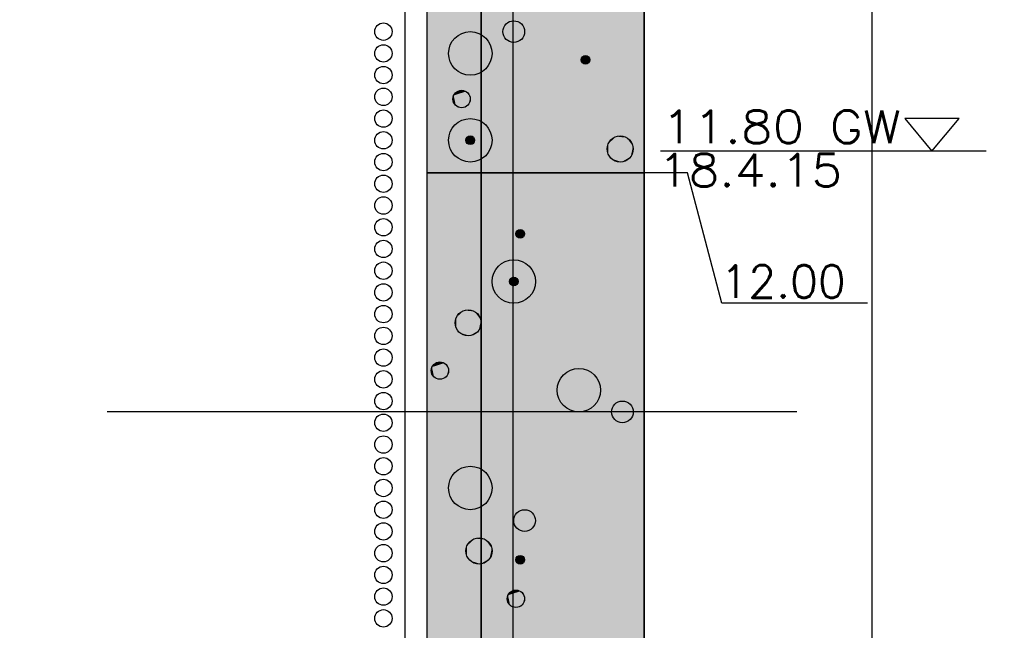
# Model space of a CAD drawing. Header units: metres. Extents: x 3458045 to 3462392, y 5482308 to 5484762.
# Tile 395 of 458: x 3461275.34 to 3461284.4, y 5483992.78 to 5483998.4. Entities that reach past the tile are written whole.
import ezdxf
from ezdxf.enums import TextEntityAlignment as Align

# ---------------------------------------------------------------- set-up
doc = ezdxf.new("R2010")
doc.units = ezdxf.units.M
doc.linetypes.add('VERDECKT', pattern=[9.525, 6.35, -3.175])
for name, color, linetype in [('BAUER_BK 2014', 1, 'CONTINUOUS'), ('WBExSyGr', 7, 'CONTINUOUS'), ('WBExSyTx', 7, 'CONTINUOUS'), ('WBObjGr', 7, 'CONTINUOUS'), ('WBObjSy', 7, 'CONTINUOUS'), ('WBObjTx', 7, 'CONTINUOUS')]:
    doc.layers.add(name, color=color, linetype=linetype)
doc.layers.add('SP_Höhenplan-Beschriftung-Linien', color=2, linetype='CONTINUOUS', lineweight=25)
doc.layers.add('SP_Höhenplan-Beschriftung-Linien-Bestandsgelände', color=7, linetype='CONTINUOUS', lineweight=25)
doc.styles.add('ROMANS', font='ROMANS')

# ---------------------------------------------------------------- blocks, each defined once
blk = doc.blocks.new('A$C7F5D10D0')
at = {"layer": 'WBExSyGr', "color": 5, "linetype": 'Continuous'}
for points in [[(4.65019, -11.8), (4.90019, -11.5), (4.40019, -11.5), (4.65019, -11.8)], [(5.15019, -11.8), (2.15019, -11.8)]]:
    blk.add_lwpolyline(points, dxfattribs=at)
at = {"layer": 'WBObjGr', "color": 7, "linetype": 'Continuous'}
for points in [[(0, 0), (0, -30)], [(2, 0), (2, -30)], [(0, -12), (2, -12)], [(4.05652, -13.20027), (2.71431, -13.20027), (2.4, -12), (2, -12)]]:
    blk.add_lwpolyline(points, dxfattribs=at)
at = {"layer": 'WBObjSy', "color": 7, "linetype": 'Continuous'}
for points in [[(-0.2, -10.8), (-0.2, -10.5)], [(2, -12), (2, -10.5), (0, -10.5), (0, -12), (2, -12)], [(-0.2, -11.2), (-0.2, -10.8)], [(-0.2, -11.6), (-0.2, -11.2)], [(-0.2, -12), (-0.2, -11.6)], [(-0.2, -12.2), (-0.2, -12)], [(2, -17), (2, -12), (0, -12), (0, -17), (2, -17)], [(-0.2, -12.6), (-0.2, -12.2)], [(-0.2, -13), (-0.2, -12.6)], [(-0.2, -13.4), (-0.2, -13)], [(-0.2, -13.8), (-0.2, -13.4)], [(-0.2, -14.2), (-0.2, -13.8)], [(-0.2, -14.6), (-0.2, -14.2)], [(-0.2, -15), (-0.2, -14.6)], [(-0.2, -15.4), (-0.2, -15)], [(-0.2, -15.8), (-0.2, -15.4)], [(-0.2, -16.2), (-0.2, -15.8)], [(-0.2, -16.6), (-0.2, -16.2)]]:
    blk.add_lwpolyline(points, dxfattribs=at)
at = {"layer": 'WBObjSy', "color": 50, "linetype": 'Continuous'}
for points in [[(0.5, -12), (0.5, -10.5), (0, -10.5), (0, -12), (0.5, -12)], [(2, -17), (2, -12), (0.5, -12), (0.5, -17), (2, -17)]]:
    blk.add_lwpolyline(points, dxfattribs=at)
at = {"layer": 'WBObjSy', "color": 30, "linetype": 'Continuous'}
for points in [[(2, -12), (2, -10.5), (0.5, -10.5), (0.5, -12), (2, -12)], [(0.5, -17), (0.5, -12), (0, -12), (0, -17), (0.5, -17)]]:
    blk.add_lwpolyline(points, dxfattribs=at)
at = {"layer": 'WBObjSy', "color": 7, "linetype": 'Continuous'}
for centre, radius in [((0.8, -10.7), 0.1), ((-0.4, -10.7), 0.08), ((0.4, -10.9), 0.2), ((-0.4, -10.9), 0.08), ((1.46, -10.96), 0.04), ((-0.4, -11.1), 0.08), ((-0.4, -11.3), 0.08), ((0.32, -11.32), 0.08), ((-0.4, -11.5), 0.08), ((0.4, -11.7), 0.2), ((-0.4, -11.7), 0.08), ((0.4, -11.7), 0.04), ((1.78, -11.78), 0.12), ((-0.4, -11.9), 0.08), ((-0.4, -12.1), 0.08), ((-0.4, -12.3), 0.08), ((-0.4, -12.5), 0.08), ((0.86, -12.56), 0.04), ((-0.4, -12.7), 0.08), ((-0.4, -12.9), 0.08), ((0.8, -13), 0.2), ((0.8, -13), 0.04), ((-0.4, -13.1), 0.08), ((-0.4, -13.3), 0.08), ((0.38, -13.38), 0.12), ((-0.4, -13.5), 0.08), ((-0.4, -13.7), 0.08), ((0.12, -13.82), 0.08), ((-0.4, -13.9), 0.08), ((1.4, -14), 0.2), ((-0.4, -14.1), 0.08), ((1.8, -14.2), 0.1), ((-0.4, -14.3), 0.08), ((-0.4, -14.5), 0.08), ((-0.4, -14.7), 0.08), ((0.4, -14.9), 0.2), ((-0.4, -14.9), 0.08), ((-0.4, -15.1), 0.08), ((0.9, -15.2), 0.1), ((-0.4, -15.3), 0.08), ((0.48, -15.48), 0.12), ((-0.4, -15.5), 0.08), ((0.86, -15.56), 0.04), ((-0.4, -15.7), 0.08), ((-0.4, -15.9), 0.08), ((0.82, -15.92), 0.08), ((-0.4, -16.1), 0.08)]:
    blk.add_circle(centre, radius, dxfattribs=at)
at = {"layer": 'WBObjSy', "color": 50, "linetype": 'Continuous'}
for points in [[(0.5, -12), (0.5, -10.5), (0, -12), (0, -10.5)], [(2, -17), (2, -12), (0.5, -17), (0.5, -12)]]:
    blk.add_solid(points, dxfattribs=at)
at = {"layer": 'WBObjSy', "color": 30, "linetype": 'Continuous'}
for points in [[(2, -12), (2, -10.5), (0.5, -12), (0.5, -10.5)], [(0.5, -17), (0.5, -12), (0, -17), (0, -12)]]:
    blk.add_solid(points, dxfattribs=at)
at = {"layer": 'WBObjSy', "color": 7, "linetype": 'Continuous'}
for points in [[(1.42, -10.96), (1.421, -10.9516), (1.4236, -10.9438)], [(1.4236, -10.9762), (1.42, -10.96), (1.4236, -10.9438)], [(1.4236, -10.9438), (1.4334, -10.9302), (1.4478, -10.922)], [(1.4236, -10.9438), (1.4478, -10.922), (1.48, -10.9254)], [(1.4334, -10.9898), (1.4236, -10.9438), (1.48, -10.9254)], [(1.4236, -10.9438), (1.4278, -10.9364), (1.4334, -10.9302)], [(1.4334, -10.9898), (1.4236, -10.9762), (1.4236, -10.9438)], [(1.4334, -10.9302), (1.44, -10.9254), (1.4478, -10.922)], [(1.48, -10.9254), (1.4924, -10.9836), (1.4334, -10.9898)], [(1.4478, -10.922), (1.456, -10.9202), (1.4642, -10.9202)], [(1.4478, -10.922), (1.4642, -10.9202), (1.48, -10.9254)], [(1.4642, -10.9202), (1.4724, -10.922), (1.48, -10.9254)], [(1.48, -10.9254), (1.4868, -10.9302), (1.4924, -10.9364)], [(1.48, -10.9254), (1.4924, -10.9364), (1.4992, -10.9516)], [(1.48, -10.9254), (1.4992, -10.9516), (1.4924, -10.9836)], [(1.4924, -10.9364), (1.4966, -10.9438), (1.4992, -10.9516)], [(1.4992, -10.9516), (1.4992, -10.9684), (1.4924, -10.9836)], [(1.4992, -10.9684), (1.4966, -10.9762), (1.4924, -10.9836)], [(1.4992, -10.9516), (1.5, -10.96), (1.4992, -10.9684)], [(1.4334, -10.9898), (1.4278, -10.9836), (1.4236, -10.9762)], [(1.4924, -10.9836), (1.4642, -10.9998), (1.4334, -10.9898)], [(1.4478, -10.998), (1.44, -10.9946), (1.4334, -10.9898)], [(1.4642, -10.9998), (1.4478, -10.998), (1.4334, -10.9898)], [(1.4642, -10.9998), (1.456, -10.9998), (1.4478, -10.998)], [(1.4924, -10.9836), (1.48, -10.9946), (1.4642, -10.9998)], [(1.48, -10.9946), (1.4724, -10.998), (1.4642, -10.9998)], [(1.4924, -10.9836), (1.4868, -10.9898), (1.48, -10.9946)], [(0.2954, -11.244), (0.3118, -11.2404), (0.3284, -11.2404)], [(0.2954, -11.244), (0.3284, -11.2404), (0.36, -11.2508)], [(0.3284, -11.2404), (0.3448, -11.244), (0.36, -11.2508)], [(0.24, -11.32), (0.2418, -11.3034), (0.247, -11.2874)], [(0.247, -11.3526), (0.24, -11.32), (0.247, -11.2874)], [(0.247, -11.2874), (0.2666, -11.2606), (0.2954, -11.244)], [(0.247, -11.2874), (0.2954, -11.244), (0.36, -11.2508)], [(0.2666, -11.3794), (0.247, -11.2874), (0.36, -11.2508)], [(0.247, -11.2874), (0.2554, -11.273), (0.2666, -11.2606)], [(0.2666, -11.3794), (0.247, -11.3526), (0.247, -11.2874)], [(0.2666, -11.2606), (0.28, -11.2508), (0.2954, -11.244)], [(0.36, -11.2508), (0.3848, -11.367), (0.2666, -11.3794)], [(0.36, -11.2508), (0.3736, -11.2606), (0.3848, -11.273)], [(0.36, -11.2508), (0.3848, -11.273), (0.3984, -11.3034)], [(0.36, -11.2508), (0.3984, -11.3034), (0.3848, -11.367)], [(0.3848, -11.273), (0.3932, -11.2874), (0.3984, -11.3034)], [(0.3984, -11.3034), (0.3984, -11.3366), (0.3848, -11.367)], [(0.3984, -11.3034), (0.4, -11.32), (0.3984, -11.3366)], [(0.2666, -11.3794), (0.2554, -11.367), (0.247, -11.3526)], [(0.3848, -11.367), (0.3284, -11.3996), (0.2666, -11.3794)], [(0.2954, -11.396), (0.28, -11.3892), (0.2666, -11.3794)], [(0.3284, -11.3996), (0.2954, -11.396), (0.2666, -11.3794)], [(0.3284, -11.3996), (0.3118, -11.3996), (0.2954, -11.396)], [(0.3848, -11.367), (0.36, -11.3892), (0.3284, -11.3996)], [(0.36, -11.3892), (0.3448, -11.396), (0.3284, -11.3996)], [(0.3848, -11.367), (0.3736, -11.3794), (0.36, -11.3892)], [(0.3984, -11.3366), (0.3932, -11.3526), (0.3848, -11.367)], [(0.36, -11.7), (0.361, -11.6916), (0.3636, -11.6838)], [(0.3636, -11.7162), (0.36, -11.7), (0.3636, -11.6838)], [(0.3636, -11.6838), (0.3734, -11.6702), (0.3878, -11.662)], [(0.3636, -11.6838), (0.3878, -11.662), (0.42, -11.6654)], [(0.3734, -11.7298), (0.3636, -11.6838), (0.42, -11.6654)], [(0.3636, -11.6838), (0.3678, -11.6764), (0.3734, -11.6702)], [(0.3734, -11.7298), (0.3636, -11.7162), (0.3636, -11.6838)], [(0.3734, -11.6702), (0.38, -11.6654), (0.3878, -11.662)], [(0.42, -11.6654), (0.4324, -11.7236), (0.3734, -11.7298)], [(0.3878, -11.662), (0.396, -11.6602), (0.4042, -11.6602)], [(0.3878, -11.662), (0.4042, -11.6602), (0.42, -11.6654)], [(0.4042, -11.6602), (0.4124, -11.662), (0.42, -11.6654)], [(0.42, -11.6654), (0.4268, -11.6702), (0.4324, -11.6764)], [(0.42, -11.6654), (0.4324, -11.6764), (0.4392, -11.6916)], [(0.42, -11.6654), (0.4392, -11.6916), (0.4324, -11.7236)], [(0.4324, -11.6764), (0.4366, -11.6838), (0.4392, -11.6916)], [(0.4392, -11.6916), (0.4392, -11.7084), (0.4324, -11.7236)], [(0.4392, -11.6916), (0.44, -11.7), (0.4392, -11.7084)], [(1.6704, -11.7312), (1.6998, -11.6908), (1.743, -11.6658)], [(1.6704, -11.7312), (1.743, -11.6658), (1.84, -11.676)], [(1.6998, -11.8692), (1.6704, -11.7312), (1.84, -11.676)], [(1.6704, -11.7312), (1.683, -11.7094), (1.6998, -11.6908)], [(1.6998, -11.6908), (1.72, -11.676), (1.743, -11.6658)], [(1.84, -11.676), (1.8772, -11.8506), (1.6998, -11.8692)], [(1.743, -11.6658), (1.7676, -11.6606), (1.7926, -11.6606)], [(1.743, -11.6658), (1.7926, -11.6606), (1.84, -11.676)], [(1.7926, -11.6606), (1.8172, -11.6658), (1.84, -11.676)], [(1.84, -11.676), (1.8604, -11.6908), (1.8772, -11.7094)], [(1.84, -11.676), (1.8772, -11.7094), (1.8974, -11.755)], [(1.84, -11.676), (1.8974, -11.755), (1.8772, -11.8506)], [(0.3734, -11.7298), (0.3678, -11.7236), (0.3636, -11.7162)], [(0.4324, -11.7236), (0.4042, -11.7398), (0.3734, -11.7298)], [(0.3878, -11.738), (0.38, -11.7346), (0.3734, -11.7298)], [(0.4042, -11.7398), (0.3878, -11.738), (0.3734, -11.7298)], [(0.4042, -11.7398), (0.396, -11.7398), (0.3878, -11.738)], [(0.4324, -11.7236), (0.42, -11.7346), (0.4042, -11.7398)], [(0.42, -11.7346), (0.4124, -11.738), (0.4042, -11.7398)], [(0.4324, -11.7236), (0.4268, -11.7298), (0.42, -11.7346)], [(0.4392, -11.7084), (0.4366, -11.7162), (0.4324, -11.7236)], [(1.66, -11.78), (1.6628, -11.755), (1.6704, -11.7312)], [(1.6704, -11.8288), (1.66, -11.78), (1.6704, -11.7312)], [(1.6998, -11.8692), (1.6704, -11.8288), (1.6704, -11.7312)], [(1.8772, -11.7094), (1.8898, -11.7312), (1.8974, -11.755)], [(1.8974, -11.755), (1.8974, -11.805), (1.8772, -11.8506)], [(1.8974, -11.755), (1.9, -11.78), (1.8974, -11.805)], [(1.6998, -11.8692), (1.683, -11.8506), (1.6704, -11.8288)], [(1.8772, -11.8506), (1.7926, -11.8994), (1.6998, -11.8692)], [(1.743, -11.8942), (1.72, -11.884), (1.6998, -11.8692)], [(1.7926, -11.8994), (1.743, -11.8942), (1.6998, -11.8692)], [(1.8772, -11.8506), (1.84, -11.884), (1.7926, -11.8994)], [(1.8772, -11.8506), (1.8604, -11.8692), (1.84, -11.884)], [(1.8974, -11.805), (1.8898, -11.8288), (1.8772, -11.8506)], [(1.7926, -11.8994), (1.7676, -11.8994), (1.743, -11.8942)], [(1.84, -11.884), (1.8172, -11.8942), (1.7926, -11.8994)], [(0.82, -12.56), (0.821, -12.5516), (0.8236, -12.5438)], [(0.8236, -12.5762), (0.82, -12.56), (0.8236, -12.5438)], [(0.8236, -12.5438), (0.8334, -12.5302), (0.8478, -12.522)], [(0.8236, -12.5438), (0.8478, -12.522), (0.88, -12.5254)], [(0.8334, -12.5898), (0.8236, -12.5438), (0.88, -12.5254)], [(0.8236, -12.5438), (0.8278, -12.5364), (0.8334, -12.5302)], [(0.8334, -12.5898), (0.8236, -12.5762), (0.8236, -12.5438)], [(0.8334, -12.5898), (0.8278, -12.5836), (0.8236, -12.5762)], [(0.8334, -12.5302), (0.84, -12.5254), (0.8478, -12.522)], [(0.88, -12.5254), (0.8924, -12.5836), (0.8334, -12.5898)], [(0.8924, -12.5836), (0.8642, -12.5998), (0.8334, -12.5898)], [(0.8478, -12.598), (0.84, -12.5946), (0.8334, -12.5898)], [(0.8642, -12.5998), (0.8478, -12.598), (0.8334, -12.5898)], [(0.8478, -12.522), (0.856, -12.5202), (0.8642, -12.5202)], [(0.8478, -12.522), (0.8642, -12.5202), (0.88, -12.5254)], [(0.8642, -12.5998), (0.856, -12.5998), (0.8478, -12.598)], [(0.8642, -12.5202), (0.8724, -12.522), (0.88, -12.5254)], [(0.8924, -12.5836), (0.88, -12.5946), (0.8642, -12.5998)], [(0.88, -12.5946), (0.8724, -12.598), (0.8642, -12.5998)], [(0.88, -12.5254), (0.8868, -12.5302), (0.8924, -12.5364)], [(0.88, -12.5254), (0.8924, -12.5364), (0.8992, -12.5516)], [(0.88, -12.5254), (0.8992, -12.5516), (0.8924, -12.5836)], [(0.8924, -12.5836), (0.8868, -12.5898), (0.88, -12.5946)], [(0.8924, -12.5364), (0.8966, -12.5438), (0.8992, -12.5516)], [(0.8992, -12.5516), (0.8992, -12.5684), (0.8924, -12.5836)], [(0.8992, -12.5684), (0.8966, -12.5762), (0.8924, -12.5836)], [(0.8992, -12.5516), (0.9, -12.56), (0.8992, -12.5684)], [(0.7636, -12.9838), (0.7734, -12.9702), (0.7878, -12.962)], [(0.7636, -12.9838), (0.7878, -12.962), (0.82, -12.9654)], [(0.7734, -12.9702), (0.78, -12.9654), (0.7878, -12.962)], [(0.7878, -12.962), (0.796, -12.9602), (0.8042, -12.9602)], [(0.7878, -12.962), (0.8042, -12.9602), (0.82, -12.9654)], [(0.8042, -12.9602), (0.8124, -12.962), (0.82, -12.9654)], [(0.76, -13), (0.761, -12.9916), (0.7636, -12.9838)], [(0.7636, -13.0162), (0.76, -13), (0.7636, -12.9838)], [(0.7734, -13.0298), (0.7636, -12.9838), (0.82, -12.9654)], [(0.7636, -12.9838), (0.7678, -12.9764), (0.7734, -12.9702)], [(0.7734, -13.0298), (0.7636, -13.0162), (0.7636, -12.9838)], [(0.7734, -13.0298), (0.7678, -13.0236), (0.7636, -13.0162)], [(0.82, -12.9654), (0.8324, -13.0236), (0.7734, -13.0298)], [(0.8324, -13.0236), (0.8042, -13.0398), (0.7734, -13.0298)], [(0.7878, -13.038), (0.78, -13.0346), (0.7734, -13.0298)], [(0.8042, -13.0398), (0.7878, -13.038), (0.7734, -13.0298)], [(0.8042, -13.0398), (0.796, -13.0398), (0.7878, -13.038)], [(0.8324, -13.0236), (0.82, -13.0346), (0.8042, -13.0398)], [(0.82, -13.0346), (0.8124, -13.038), (0.8042, -13.0398)], [(0.82, -12.9654), (0.8268, -12.9702), (0.8324, -12.9764)], [(0.82, -12.9654), (0.8324, -12.9764), (0.8392, -12.9916)], [(0.82, -12.9654), (0.8392, -12.9916), (0.8324, -13.0236)], [(0.8324, -13.0236), (0.8268, -13.0298), (0.82, -13.0346)], [(0.8324, -12.9764), (0.8366, -12.9838), (0.8392, -12.9916)], [(0.8392, -12.9916), (0.8392, -13.0084), (0.8324, -13.0236)], [(0.8392, -13.0084), (0.8366, -13.0162), (0.8324, -13.0236)], [(0.8392, -12.9916), (0.84, -13), (0.8392, -13.0084)], [(0.2704, -13.3312), (0.2998, -13.2908), (0.343, -13.2658)], [(0.2704, -13.3312), (0.343, -13.2658), (0.44, -13.276)], [(0.2998, -13.4692), (0.2704, -13.3312), (0.44, -13.276)], [(0.2704, -13.3312), (0.283, -13.3094), (0.2998, -13.2908)], [(0.2998, -13.2908), (0.32, -13.276), (0.343, -13.2658)], [(0.44, -13.276), (0.4772, -13.4506), (0.2998, -13.4692)], [(0.343, -13.2658), (0.3676, -13.2606), (0.3926, -13.2606)], [(0.343, -13.2658), (0.3926, -13.2606), (0.44, -13.276)], [(0.3926, -13.2606), (0.4172, -13.2658), (0.44, -13.276)], [(0.44, -13.276), (0.4604, -13.2908), (0.4772, -13.3094)], [(0.44, -13.276), (0.4772, -13.3094), (0.4974, -13.355)], [(0.44, -13.276), (0.4974, -13.355), (0.4772, -13.4506)], [(0.4772, -13.3094), (0.4898, -13.3312), (0.4974, -13.355)], [(0.26, -13.38), (0.2628, -13.355), (0.2704, -13.3312)], [(0.2704, -13.4288), (0.26, -13.38), (0.2704, -13.3312)], [(0.2998, -13.4692), (0.2704, -13.4288), (0.2704, -13.3312)], [(0.4974, -13.355), (0.4974, -13.405), (0.4772, -13.4506)], [(0.4974, -13.405), (0.4898, -13.4288), (0.4772, -13.4506)], [(0.4974, -13.355), (0.5, -13.38), (0.4974, -13.405)], [(0.2998, -13.4692), (0.283, -13.4506), (0.2704, -13.4288)], [(0.4772, -13.4506), (0.3926, -13.4994), (0.2998, -13.4692)], [(0.343, -13.4942), (0.32, -13.484), (0.2998, -13.4692)], [(0.3926, -13.4994), (0.343, -13.4942), (0.2998, -13.4692)], [(0.3926, -13.4994), (0.3676, -13.4994), (0.343, -13.4942)], [(0.4772, -13.4506), (0.44, -13.484), (0.3926, -13.4994)], [(0.44, -13.484), (0.4172, -13.4942), (0.3926, -13.4994)], [(0.4772, -13.4506), (0.4604, -13.4692), (0.44, -13.484)], [(0.047, -13.7874), (0.0666, -13.7606), (0.0954, -13.744)], [(0.047, -13.7874), (0.0954, -13.744), (0.16, -13.7508)], [(0.0666, -13.8794), (0.047, -13.7874), (0.16, -13.7508)], [(0.047, -13.7874), (0.0554, -13.773), (0.0666, -13.7606)], [(0.0666, -13.7606), (0.08, -13.7508), (0.0954, -13.744)], [(0.16, -13.7508), (0.1848, -13.867), (0.0666, -13.8794)], [(0.0954, -13.744), (0.1118, -13.7404), (0.1284, -13.7404)], [(0.0954, -13.744), (0.1284, -13.7404), (0.16, -13.7508)], [(0.1284, -13.7404), (0.1448, -13.744), (0.16, -13.7508)], [(0.16, -13.7508), (0.1736, -13.7606), (0.1848, -13.773)], [(0.16, -13.7508), (0.1848, -13.773), (0.1984, -13.8034)], [(0.16, -13.7508), (0.1984, -13.8034), (0.1848, -13.867)], [(0.1848, -13.773), (0.1932, -13.7874), (0.1984, -13.8034)], [(0.04, -13.82), (0.0418, -13.8034), (0.047, -13.7874)], [(0.047, -13.8526), (0.04, -13.82), (0.047, -13.7874)], [(0.0666, -13.8794), (0.047, -13.8526), (0.047, -13.7874)], [(0.0666, -13.8794), (0.0554, -13.867), (0.047, -13.8526)], [(0.1848, -13.867), (0.1284, -13.8996), (0.0666, -13.8794)], [(0.1848, -13.867), (0.16, -13.8892), (0.1284, -13.8996)], [(0.1848, -13.867), (0.1736, -13.8794), (0.16, -13.8892)], [(0.1984, -13.8034), (0.1984, -13.8366), (0.1848, -13.867)], [(0.1984, -13.8366), (0.1932, -13.8526), (0.1848, -13.867)], [(0.1984, -13.8034), (0.2, -13.82), (0.1984, -13.8366)], [(0.0954, -13.896), (0.08, -13.8892), (0.0666, -13.8794)], [(0.1284, -13.8996), (0.0954, -13.896), (0.0666, -13.8794)], [(0.1284, -13.8996), (0.1118, -13.8996), (0.0954, -13.896)], [(0.16, -13.8892), (0.1448, -13.896), (0.1284, -13.8996)], [(0.3704, -15.4312), (0.3998, -15.3908), (0.443, -15.3658)], [(0.3704, -15.4312), (0.443, -15.3658), (0.54, -15.376)], [(0.3998, -15.5692), (0.3704, -15.4312), (0.54, -15.376)], [(0.3704, -15.4312), (0.383, -15.4094), (0.3998, -15.3908)], [(0.3998, -15.3908), (0.42, -15.376), (0.443, -15.3658)], [(0.54, -15.376), (0.5772, -15.5506), (0.3998, -15.5692)], [(0.443, -15.3658), (0.4676, -15.3606), (0.4926, -15.3606)], [(0.443, -15.3658), (0.4926, -15.3606), (0.54, -15.376)], [(0.4926, -15.3606), (0.5172, -15.3658), (0.54, -15.376)], [(0.54, -15.376), (0.5604, -15.3908), (0.5772, -15.4094)], [(0.54, -15.376), (0.5772, -15.4094), (0.5974, -15.455)], [(0.54, -15.376), (0.5974, -15.455), (0.5772, -15.5506)], [(0.5772, -15.4094), (0.5898, -15.4312), (0.5974, -15.455)], [(0.36, -15.48), (0.3628, -15.455), (0.3704, -15.4312)], [(0.3704, -15.5288), (0.36, -15.48), (0.3704, -15.4312)], [(0.3998, -15.5692), (0.3704, -15.5288), (0.3704, -15.4312)], [(0.5974, -15.455), (0.5974, -15.505), (0.5772, -15.5506)], [(0.5974, -15.455), (0.6, -15.48), (0.5974, -15.505)], [(0.3998, -15.5692), (0.383, -15.5506), (0.3704, -15.5288)], [(0.5772, -15.5506), (0.4926, -15.5994), (0.3998, -15.5692)], [(0.443, -15.5942), (0.42, -15.584), (0.3998, -15.5692)], [(0.4926, -15.5994), (0.443, -15.5942), (0.3998, -15.5692)], [(0.5772, -15.5506), (0.54, -15.584), (0.4926, -15.5994)], [(0.54, -15.584), (0.5172, -15.5942), (0.4926, -15.5994)], [(0.5772, -15.5506), (0.5604, -15.5692), (0.54, -15.584)], [(0.5974, -15.505), (0.5898, -15.5288), (0.5772, -15.5506)], [(0.82, -15.56), (0.821, -15.5516), (0.8236, -15.5438)], [(0.8236, -15.5762), (0.82, -15.56), (0.8236, -15.5438)], [(0.8236, -15.5438), (0.8334, -15.5302), (0.8478, -15.522)], [(0.8236, -15.5438), (0.8478, -15.522), (0.88, -15.5254)], [(0.8334, -15.5898), (0.8236, -15.5438), (0.88, -15.5254)], [(0.8236, -15.5438), (0.8278, -15.5364), (0.8334, -15.5302)], [(0.8334, -15.5898), (0.8236, -15.5762), (0.8236, -15.5438)], [(0.8334, -15.5898), (0.8278, -15.5836), (0.8236, -15.5762)], [(0.8334, -15.5302), (0.84, -15.5254), (0.8478, -15.522)], [(0.88, -15.5254), (0.8924, -15.5836), (0.8334, -15.5898)], [(0.8924, -15.5836), (0.8642, -15.5998), (0.8334, -15.5898)], [(0.8478, -15.598), (0.84, -15.5946), (0.8334, -15.5898)], [(0.8642, -15.5998), (0.8478, -15.598), (0.8334, -15.5898)], [(0.8478, -15.522), (0.856, -15.5202), (0.8642, -15.5202)], [(0.8478, -15.522), (0.8642, -15.5202), (0.88, -15.5254)], [(0.8642, -15.5202), (0.8724, -15.522), (0.88, -15.5254)], [(0.8924, -15.5836), (0.88, -15.5946), (0.8642, -15.5998)], [(0.88, -15.5254), (0.8868, -15.5302), (0.8924, -15.5364)], [(0.88, -15.5254), (0.8924, -15.5364), (0.8992, -15.5516)], [(0.88, -15.5254), (0.8992, -15.5516), (0.8924, -15.5836)], [(0.8924, -15.5836), (0.8868, -15.5898), (0.88, -15.5946)], [(0.8924, -15.5364), (0.8966, -15.5438), (0.8992, -15.5516)], [(0.8992, -15.5516), (0.8992, -15.5684), (0.8924, -15.5836)], [(0.8992, -15.5684), (0.8966, -15.5762), (0.8924, -15.5836)], [(0.8992, -15.5516), (0.9, -15.56), (0.8992, -15.5684)], [(0.4926, -15.5994), (0.4676, -15.5994), (0.443, -15.5942)], [(0.8642, -15.5998), (0.856, -15.5998), (0.8478, -15.598)], [(0.88, -15.5946), (0.8724, -15.598), (0.8642, -15.5998)], [(0.747, -15.8874), (0.7666, -15.8606), (0.7954, -15.844)], [(0.747, -15.8874), (0.7954, -15.844), (0.86, -15.8508)], [(0.7666, -15.9794), (0.747, -15.8874), (0.86, -15.8508)], [(0.747, -15.8874), (0.7554, -15.873), (0.7666, -15.8606)], [(0.7666, -15.8606), (0.78, -15.8508), (0.7954, -15.844)], [(0.86, -15.8508), (0.8848, -15.967), (0.7666, -15.9794)], [(0.7954, -15.844), (0.8118, -15.8404), (0.8284, -15.8404)], [(0.7954, -15.844), (0.8284, -15.8404), (0.86, -15.8508)], [(0.8284, -15.8404), (0.8448, -15.844), (0.86, -15.8508)], [(0.86, -15.8508), (0.8736, -15.8606), (0.8848, -15.873)], [(0.86, -15.8508), (0.8848, -15.873), (0.8984, -15.9034)], [(0.86, -15.8508), (0.8984, -15.9034), (0.8848, -15.967)], [(0.74, -15.92), (0.7418, -15.9034), (0.747, -15.8874)], [(0.747, -15.9526), (0.74, -15.92), (0.747, -15.8874)], [(0.7666, -15.9794), (0.747, -15.9526), (0.747, -15.8874)], [(0.7666, -15.9794), (0.7554, -15.967), (0.747, -15.9526)], [(0.8848, -15.873), (0.8932, -15.8874), (0.8984, -15.9034)], [(0.8984, -15.9034), (0.8984, -15.9366), (0.8848, -15.967)], [(0.8984, -15.9366), (0.8932, -15.9526), (0.8848, -15.967)], [(0.8984, -15.9034), (0.9, -15.92), (0.8984, -15.9366)], [(0.8848, -15.967), (0.8284, -15.9996), (0.7666, -15.9794)], [(0.7954, -15.996), (0.78, -15.9892), (0.7666, -15.9794)], [(0.8284, -15.9996), (0.7954, -15.996), (0.7666, -15.9794)], [(0.8284, -15.9996), (0.8118, -15.9996), (0.7954, -15.996)], [(0.8848, -15.967), (0.86, -15.9892), (0.8284, -15.9996)], [(0.86, -15.9892), (0.8448, -15.996), (0.8284, -15.9996)], [(0.8848, -15.967), (0.8736, -15.9794), (0.86, -15.9892)]]:
    blk.add_solid(points, dxfattribs=at)
at = {"layer": 'WBExSyTx', "color": 5, "style": 'ROMANS'}
for s, width, p, p2 in [('11.80 GW ', 0.965394, (2.16331, -11.7252), (4.59751, -11.7252)), ('18.4.15 ', 0.956976, (2.12799, -12.1244), (4.05019, -12.1244))]:
    blk.add_text(s, height=0.299156, dxfattribs=dict(at, width=width)).set_placement(p, p2, align=Align.FIT)
at = {"layer": 'WBObjTx', "color": 7, "style": 'ROMANS'}
blk.add_text('12.00', height=0.299156, dxfattribs=at).set_placement((2.70299, -13.14914))

msp = doc.modelspace()

# ---------------------------------------------------------------- linework, layer by layer
at = {"layer": 'SP_Höhenplan-Beschriftung-Linien', "color": 1, "linetype": 'ByBlock'}
msp.add_line((3461283.1844, 5483956.0493), (3461283.1844, 5484002.5671), dxfattribs=at)
at = {"layer": 'SP_Höhenplan-Beschriftung-Linien', "color": 251, "linetype": 'VERDECKT'}
msp.add_line((3461463.4646, 5483994.7871), (3460950.7074, 5483994.7871), dxfattribs=at)
at = {"layer": 'SP_Höhenplan-Beschriftung-Linien-Bestandsgelände'}
msp.add_line((3461279.8761, 5484009.7988), (3461279.8761, 5483956.0493), dxfattribs=at)

# ---------------------------------------------------------------- block references
at = {"layer": 'BAUER_BK 2014', "color": 1}
msp.add_blockref('A$C7F5D10D0', (3461279.0841, 5484008.9872), dxfattribs=at)

doc.saveas('drawing.dxf')
